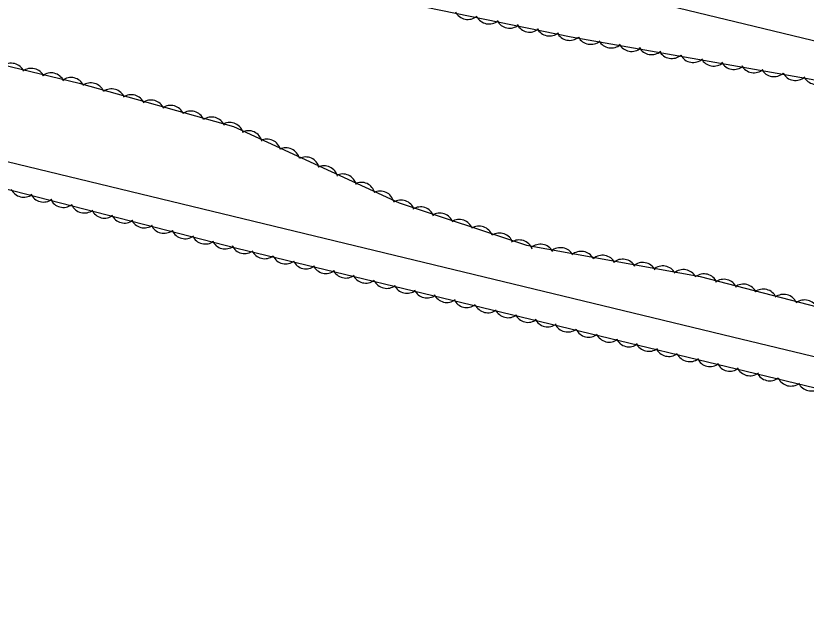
# Model space of a CAD drawing. Extents: x 1441650 to 1491889, y 345904 to 358319.
# Drawn here: x 1459968 to 1460173.4, y 350922.5 to 351081.5 of the extents above; entities that cross this region are included whole.
import ezdxf

# ---------------------------------------------------------------- set-up
doc = ezdxf.new("R2010")
doc.units = 0
doc.layers.add('S_STREAM', color=7, linetype='Continuous')
doc.layers.add('S_TREE', color=7, linetype='Continuous')

msp = doc.modelspace()

# ---------------------------------------------------------------- linework, layer by layer
at = {"layer": 'S_STREAM'}
for points in [[(1460470.89, 351036.08), (1460468.54, 351025.64), (1460465.31, 351018.05), (1460454.1, 351012.53), (1460442.56, 351011.92), (1460425.79, 351015.97), (1460404, 351023.08), (1460385.24, 351023.17), (1460350.57, 351035.13), (1460315.35, 351045.01), (1460308.43, 351046.03), (1460291.65, 351046.89), (1460271.94, 351051.65), (1460222.23, 351063.67), (1460189.62, 351071.54), (1460088.05, 351096.08), (1460018.83, 351110.19), (1459963.77, 351123.87)], [(1459957.78, 351045.57), (1460045.61, 351024.35), (1460154.25, 350998.15), (1460262.2, 350972.21), (1460327.78, 350956.37), (1460361.4, 350948.69), (1460371.63, 350949.88), (1460380.75, 350952.57), (1460390.23, 350954.28), (1460399.06, 350951.82), (1460406.68, 350948.23), (1460408.91, 350942.92), (1460407.97, 350935.69), (1460403.17, 350923.08)]]:
    msp.add_lwpolyline(points, dxfattribs=at)
at = {"layer": 'S_TREE'}
for points in [[(1460481.26, 351033.4), (1460484.51, 351019.62), (1460481.49, 351007.42), (1460465.8, 351000.4), (1460406.08, 351003.47), (1460349.69, 351017.1), (1460307.29, 351027.34), (1460275.93, 351036.57), (1460255.18, 351046.58), (1460223.53, 351054.23), (1460174.63, 351064.95), (1460112.28, 351075.97), (1460036.97, 351091.43), (1459987.94, 351102.53), (1459947.12, 351112.39), (1459930.93, 351119.47), (1459908.14, 351125.61), (1459876.29, 351132.41), (1459845.96, 351136.71), (1459817.59, 351140.89), (1459790.62, 351147.27)], [(1459912.18, 351081.43), (1459984.4, 351064.03), (1460024.53, 351052.71), (1460067.62, 351032.96), (1460100.65, 351021.9), (1460145.84, 351013.84), (1460208.65, 350997.57), (1460255, 350988.05), (1460284.01, 350992.81), (1460318.37, 350985.83), (1460351.85, 350976.41), (1460377.27, 350966.28), (1460396.95, 350969.1), (1460421.55, 350964.95), (1460430.12, 350955.33), (1460422.48, 350941.17), (1460408.42, 350929.48), (1460403.92, 350922.5)], [(1460389.17, 350926.12), (1460391.42, 350937.78), (1460381.86, 350940.74), (1460362.65, 350942.16), (1460269.46, 350962.2), (1460173.16, 350985.38), (1460025.44, 351021.08), (1459912.49, 351050.04)]]:
    msp.add_lwpolyline(points, dxfattribs=at)
for centre, major_axis, ratio, start_param, end_param in [((1460085.45, 351084.19), (3.57, -0.73), 0.999948, 3.825789, 5.598989), ((1460090.97, 351083.02), (3.57, -0.73), 0.999948, 3.825789, 5.598989), ((1460096.3, 351081.93), (3.57, -0.73), 0.999948, 3.825789, 5.598989), ((1460101.5, 351080.9), (3.57, -0.73), 0.999948, 3.825789, 5.598989), ((1460106.69, 351079.9), (3.57, -0.73), 0.999948, 3.825789, 5.598989), ((1460111.9, 351078.76), (3.57, -0.73), 0.999948, 3.825789, 5.598989), ((1460117.38, 351077.73), (3.59, -0.63), 0.999948, 3.825789, 5.598989), ((1460122.74, 351076.78), (3.59, -0.63), 0.999948, 3.825789, 5.598989), ((1460127.97, 351075.9), (3.59, -0.63), 0.999948, 3.825789, 5.598989), ((1460133.18, 351075.05), (3.59, -0.63), 0.999948, 3.825789, 5.598989), ((1460138.42, 351074.05), (3.59, -0.63), 0.999948, 3.825789, 5.598989), ((1460143.98, 351073.03), (3.59, -0.63), 0.999948, 3.825789, 5.598989), ((1459966.81, 351065.53), (-2.52, -2.63), 0.999966, 2.782342, 4.555543), ((1460149.34, 351072.09), (3.59, -0.63), 0.999948, 3.825789, 5.598989), ((1460154.56, 351071.2), (3.59, -0.63), 0.999948, 3.825789, 5.598989), ((1460159.78, 351070.35), (3.59, -0.63), 0.999948, 3.825789, 5.598989), ((1459971.98, 351064.21), (-2.52, -2.63), 0.999966, 2.782342, 4.555543), ((1459977.13, 351063.04), (-2.52, -2.63), 0.999966, 2.782342, 4.555543), ((1460165.02, 351069.35), (3.59, -0.63), 0.999948, 3.825789, 5.598989), ((1460170.57, 351068.34), (3.59, -0.63), 0.999948, 3.825789, 5.598989), ((1459982.3, 351061.83), (-2.52, -2.63), 0.999966, 2.782342, 4.555543), ((1459987.45, 351060.44), (-1.59, -3.28), 0.999766, 2.432964, 4.206165), ((1460176.03, 351067.33), (3.56, -0.78), 0.999947, 3.825789, 5.598989), ((1459992.87, 351058.87), (-1.59, -3.28), 0.999766, 2.432964, 4.206165), ((1459997.99, 351057.36), (-1.59, -3.28), 0.999766, 2.432964, 4.206165), ((1460003.09, 351055.99), (-1.59, -3.28), 0.999766, 2.432964, 4.206165), ((1460008.2, 351054.59), (-1.59, -3.28), 0.999766, 2.432964, 4.206165), ((1460013.44, 351053.11), (-1.59, -3.28), 0.999766, 2.432964, 4.206165), ((1460018.86, 351051.55), (-1.59, -3.28), 0.999766, 2.432964, 4.206165), ((1460023.57, 351050.15), (-1.65, -3.25), 0.998117, 2.293783, 4.066983), ((1460028.39, 351048.02), (-1.65, -3.25), 0.998117, 2.293783, 4.066983), ((1460033.22, 351045.84), (-1.65, -3.25), 0.998117, 2.293783, 4.066983), ((1460038.16, 351043.58), (-1.65, -3.25), 0.998117, 2.293783, 4.066983), ((1460043.27, 351041.2), (-1.65, -3.25), 0.998117, 2.293783, 4.066983), ((1460048.08, 351038.91), (-1.65, -3.25), 0.998117, 2.293783, 4.066983), ((1460052.9, 351036.78), (-1.65, -3.25), 0.998117, 2.293783, 4.066983), ((1460057.73, 351034.61), (-1.65, -3.25), 0.998117, 2.293783, 4.066983), ((1459970.05, 351038.03), (3.53, -0.9), 0.999974, 3.825789, 5.598989), ((1460062.66, 351032.34), (-1.65, -3.25), 0.998117, 2.293783, 4.066983), ((1459975.18, 351036.78), (3.53, -0.9), 0.999974, 3.825789, 5.598989), ((1459980.33, 351035.39), (3.53, -0.9), 0.999974, 3.825789, 5.598989), ((1460068.09, 351030), (-2.6, -2.55), 0.999972, 2.726022, 4.499223), ((1459985.79, 351033.95), (3.53, -0.9), 0.999974, 3.825789, 5.598989), ((1460073.13, 351028.23), (-2.6, -2.55), 0.999972, 2.726022, 4.499223), ((1459991.06, 351032.6), (3.53, -0.9), 0.999974, 3.825789, 5.598989), ((1459996.21, 351031.32), (3.53, -0.9), 0.999974, 3.825789, 5.598989), ((1460078.16, 351026.63), (-2.6, -2.55), 0.999972, 2.726022, 4.499223), ((1460001.34, 351030.08), (3.53, -0.9), 0.999974, 3.825789, 5.598989), ((1460083.2, 351024.98), (-2.6, -2.55), 0.999972, 2.726022, 4.499223), ((1460006.49, 351028.68), (3.53, -0.9), 0.999974, 3.825789, 5.598989), ((1460011.95, 351027.25), (3.53, -0.9), 0.999974, 3.825789, 5.598989), ((1460088.36, 351023.24), (-2.6, -2.55), 0.999972, 2.726022, 4.499223), ((1460093.7, 351021.42), (-2.6, -2.55), 0.999972, 2.726022, 4.499223), ((1460017.22, 351025.89), (3.53, -0.9), 0.999974, 3.825789, 5.598989), ((1460098.74, 351019.66), (-2.6, -2.55), 0.999972, 2.726022, 4.499223), ((1460022.37, 351024.61), (3.53, -0.9), 0.999974, 3.825789, 5.598989), ((1460027.47, 351023.4), (3.61, 0.46), 0.999969, 3.462806, 5.236007), ((1460104.3, 351018.55), (-3.59, 0.64), 0.999989, 3.825788, 5.598989), ((1460109.53, 351017.65), (-3.59, 0.64), 0.999989, 3.825789, 5.598989), ((1460032.64, 351022.07), (3.61, 0.46), 0.999969, 3.462806, 5.236007), ((1460038.12, 351020.72), (3.61, 0.46), 0.999969, 3.462806, 5.236007), ((1460114.88, 351016.69), (-3.59, 0.64), 0.999989, 3.825789, 5.598989), ((1460120.44, 351015.67), (-3.59, 0.64), 0.999989, 3.825788, 5.598989), ((1460043.41, 351019.43), (3.61, 0.46), 0.999969, 3.462806, 5.236007), ((1460125.67, 351014.66), (-3.59, 0.64), 0.999989, 3.825788, 5.598989), ((1460130.89, 351013.8), (-3.59, 0.64), 0.999989, 3.825788, 5.598989), ((1460048.57, 351018.22), (3.61, 0.46), 0.999969, 3.462806, 5.236007), ((1460053.73, 351017.05), (3.61, 0.46), 0.999969, 3.462806, 5.236007), ((1460136.12, 351012.91), (-3.59, 0.64), 0.999989, 3.825789, 5.598989), ((1460141.47, 351011.95), (-3.59, 0.64), 0.999989, 3.825789, 5.598989), ((1460058.89, 351015.73), (3.61, 0.46), 0.999969, 3.462806, 5.236007), ((1460146.8, 351010.84), (-3.53, 0.91), 0.999992, 3.825788, 5.598989), ((1460151.94, 351009.43), (-3.53, 0.91), 0.999992, 3.825788, 5.598989), ((1460064.38, 351014.37), (3.61, 0.46), 0.999969, 3.462806, 5.236007), ((1460069.66, 351013.09), (3.61, 0.46), 0.999969, 3.462806, 5.236007), ((1460157.07, 351008.18), (-3.53, 0.91), 0.999992, 3.825788, 5.598989), ((1460074.83, 351011.88), (3.61, 0.46), 0.999969, 3.462806, 5.236007), ((1460079.98, 351010.71), (3.61, 0.46), 0.999969, 3.462806, 5.236007), ((1460162.22, 351006.89), (-3.53, 0.91), 0.999992, 3.825789, 5.598989), ((1460167.49, 351005.52), (-3.53, 0.91), 0.999992, 3.825789, 5.598989), ((1460085.15, 351009.39), (3.61, 0.46), 0.999969, 3.462806, 5.236007), ((1460172.94, 351004.07), (-3.53, 0.91), 0.999992, 3.825788, 5.598989), ((1460090.63, 351008.03), (3.61, 0.46), 0.999969, 3.462806, 5.236007), ((1460095.92, 351006.75), (3.61, 0.46), 0.999969, 3.462806, 5.236007), ((1460101.08, 351005.54), (3.61, 0.46), 0.999969, 3.462806, 5.236007), ((1460106.23, 351004.37), (3.61, 0.46), 0.999969, 3.462806, 5.236007), ((1460111.4, 351003.04), (3.61, 0.46), 0.999969, 3.462806, 5.236007), ((1460116.88, 351001.69), (3.61, 0.46), 0.999969, 3.462806, 5.236007), ((1460122.17, 351000.41), (3.61, 0.46), 0.999969, 3.462806, 5.236007), ((1460127.33, 350999.19), (3.61, 0.46), 0.999969, 3.462806, 5.236007), ((1460132.49, 350998.02), (3.61, 0.46), 0.999969, 3.462806, 5.236007), ((1460137.65, 350996.7), (3.61, 0.46), 0.999969, 3.462806, 5.236007), ((1460143.13, 350995.34), (3.61, 0.46), 0.999969, 3.462806, 5.236007), ((1460148.42, 350994.06), (3.61, 0.46), 0.999969, 3.462806, 5.236007), ((1460153.59, 350992.85), (3.61, 0.46), 0.999969, 3.462806, 5.236007), ((1460158.74, 350991.68), (3.61, 0.46), 0.999969, 3.462806, 5.236007), ((1460163.91, 350990.36), (3.61, 0.46), 0.999969, 3.462806, 5.236007), ((1460169.39, 350989), (3.61, 0.46), 0.999969, 3.462806, 5.236007), ((1460174.67, 350987.72), (3.54, -0.85), 0.999973, 3.825789, 5.598989)]:
    msp.add_ellipse(centre, major_axis=major_axis, ratio=ratio, start_param=start_param, end_param=end_param, dxfattribs=at)

doc.saveas('drawing.dxf')
